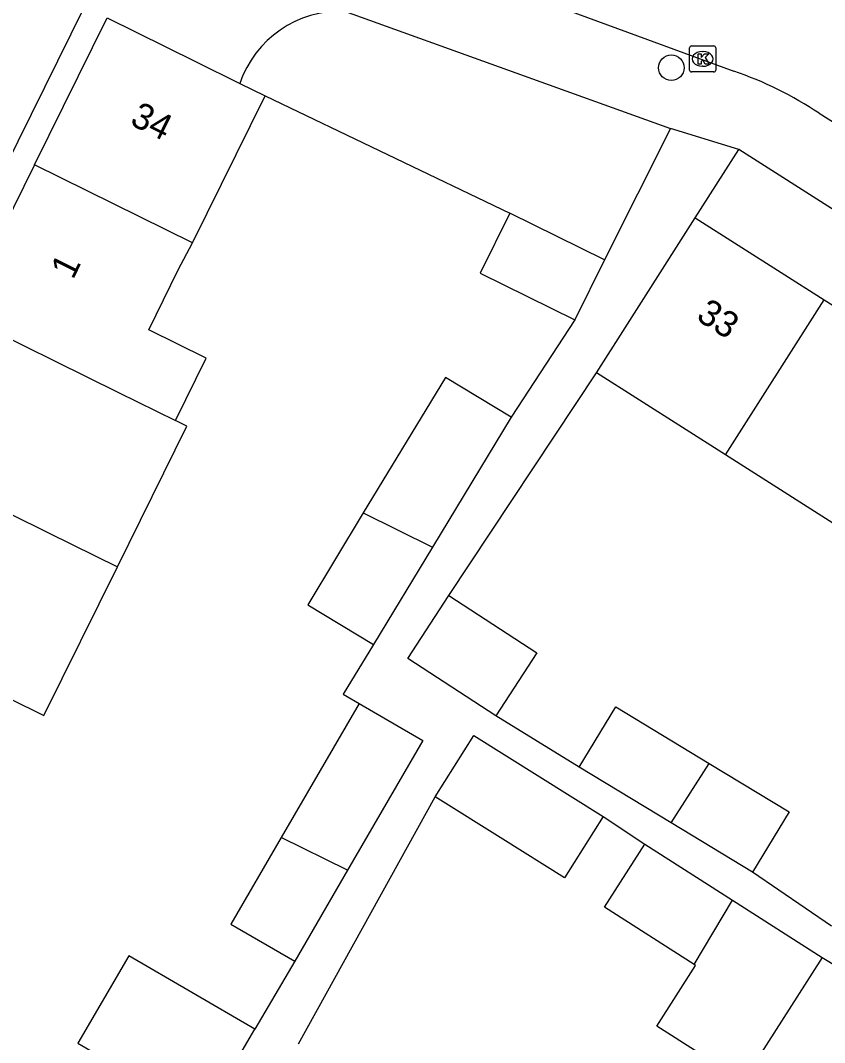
# Model space of a CAD drawing. Extents: x 160107 to 160928, y 382056 to 382918.
# Drawn here: x 160353.16 to 160383.94, y 382287.45 to 382326.59 of the extents above; entities that cross this region are included whole.
import ezdxf

# ---------------------------------------------------------------- set-up
doc = ezdxf.new("R2010")
doc.units = 0
for name, color, linetype in [('IMGEO_Boom', 7, 'Continuous'), ('IMGEO_Groenvoorziening', 7, 'Continuous'), ('IMGEO_Kolk', 7, 'Continuous'), ('IMGEO_Pand', 7, 'Continuous'), ('IMGEO_Pand_nummerreeks', 7, 'Continuous'), ('IMGEO_Rijbaan_lokaal_open', 7, 'Continuous'), ('IMGEO_Voetpad_open', 7, 'Continuous')]:
    doc.layers.add(name, color=color, linetype=linetype)

msp = doc.modelspace()

# ---------------------------------------------------------------- linework, layer by layer
at = {"layer": 'IMGEO_Boom'}
msp.add_circle((160378.074, 382324.78), 0.489, dxfattribs=at)
at = {"layer": 'IMGEO_Groenvoorziening'}
msp.add_lwpolyline([(160362.523, 382323.7), (160371.89, 382319.21)], dxfattribs=at)
at = {"layer": 'IMGEO_Kolk'}
for p, q in [((160378.775, 382324.691), (160378.775, 382325.543)), ((160378.85, 382325.617), (160379.702, 382325.617)), ((160379.776, 382325.543), (160379.776, 382324.691)), ((160379.263, 382325.397), (160379.288, 382325.397)), ((160379.286, 382324.837), (160379.261, 382324.837)), ((160379.702, 382324.617), (160378.85, 382324.617))]:
    msp.add_line(p, q, dxfattribs=at)
for points in [[(160378.775, 382324.691), (160378.775, 382325.543)], [(160378.85, 382325.617), (160379.702, 382325.617)], [(160379.776, 382325.543), (160379.776, 382324.691)], [(160379.096, 382325.317), (160379.219, 382325.317), (160379.219, 382325.166), (160379.349, 382325.317), (160379.513, 382325.317), (160379.367, 382325.166), (160379.52, 382324.917), (160379.368, 382324.917), (160379.283, 382325.081), (160379.219, 382325.014), (160379.219, 382324.917), (160379.096, 382324.917), (160379.096, 382325.317)], [(160379.702, 382324.617), (160378.85, 382324.617)]]:
    msp.add_lwpolyline(points, dxfattribs=at)
for centre, start, end in [((160378.852, 382325.541), 91.552, 178.448), ((160378.852, 382325.541), 91.552, 178.448), ((160379.7, 382325.541), 1.552, 88.448), ((160379.7, 382325.541), 1.552, 88.448), ((160378.852, 382324.693), 181.552, 268.448), ((160378.852, 382324.693), 181.552, 268.448), ((160379.7, 382324.693), 271.552, 358.448), ((160379.7, 382324.693), 271.552, 358.448)]:
    msp.add_arc(centre, 0.0765, start, end, dxfattribs=at)
for centre, major_axis, ratio, start_param, end_param in [((160379.262, 382325.117), (-0.387, 0.002), 0.722429, 4.712389, 7.853982), ((160379.287, 382325.117), (-0.39, 0.002), 0.717154, 1.570796, 4.712389)]:
    msp.add_ellipse(centre, major_axis=major_axis, ratio=ratio, start_param=start_param, end_param=end_param, dxfattribs=at)
at = {"layer": 'IMGEO_Pand'}
for points in [[(160353.694, 382321.065), (160356.473, 382326.689)], [(160356.473, 382326.689), (160359.856, 382325.018), (160361.552, 382324.18)], [(160361.552, 382324.18), (160362.523, 382323.7)], [(160359.744, 382318.076), (160362.523, 382323.7)], [(160353.694, 382321.065), (160350.864, 382315.335)], [(160359.744, 382318.076), (160353.694, 382321.065)], [(160371.89, 382319.21), (160370.755, 382316.911), (160374.379, 382315.121)], [(160375.514, 382317.42), (160371.89, 382319.21)], [(160375.213, 382313.091), (160376.309, 382314.815), (160378.99, 382319.034)], [(160378.99, 382319.034), (160383.927, 382315.896)], [(160359.092, 382311.269), (160360.27, 382313.652), (160358.065, 382314.742), (160359.198, 382317.036), (160359.744, 382318.076)], [(160375.514, 382317.42), (160374.379, 382315.121)], [(160380.151, 382309.953), (160383.927, 382315.896)], [(160383.927, 382315.896), (160386.169, 382314.471), (160386.366, 382314.781), (160388.486, 382313.433), (160388.307, 382313.152), (160388.895, 382312.778)], [(160350.864, 382315.335), (160356.913, 382312.346), (160359.092, 382311.269)], [(160380.151, 382309.953), (160375.213, 382313.091)], [(160371.939, 382311.396), (160369.425, 382312.919), (160366.28, 382307.729)], [(160356.868, 382305.666), (160359.529, 382311.053), (160359.092, 382311.269)], [(160371.939, 382311.396), (160368.926, 382306.422)], [(160348.241, 382309.929), (160354.252, 382306.959), (160356.868, 382305.666)], [(160385.101, 382306.807), (160380.151, 382309.953)], [(160366.28, 382307.729), (160364.152, 382304.216), (160366.666, 382302.692)], [(160366.28, 382307.729), (160368.926, 382306.422)], [(160368.926, 382306.422), (160366.666, 382302.692)], [(160351.44, 382301.267), (160354.057, 382299.975), (160356.868, 382305.666)], [(160371.358, 382299.964), (160367.99, 382302.158), (160369.561, 382304.569)], [(160369.561, 382304.569), (160372.929, 382302.375), (160371.358, 382299.964)], [(160366.118, 382300.431), (160363.135, 382295.3)], [(160366.118, 382300.431), (160368.566, 382299.008), (160365.68, 382294.043)], [(160374.551, 382297.996), (160375.956, 382300.308), (160379.525, 382298.139)], [(160369.034, 382296.857), (160370.513, 382299.212), (160375.46, 382296.106)], [(160378.074, 382295.855), (160374.551, 382297.996)], [(160378.074, 382295.855), (160379.525, 382298.139)], [(160379.525, 382298.139), (160382.583, 382296.281), (160381.178, 382293.969)], [(160375.46, 382296.106), (160373.982, 382293.75), (160371.619, 382295.234), (160369.034, 382296.857)], [(160381.178, 382293.969), (160378.074, 382295.855)], [(160363.135, 382295.3), (160361.206, 382291.98), (160363.655, 382290.557)], [(160365.68, 382294.043), (160363.135, 382295.3)], [(160378.944, 382290.437), (160375.51, 382292.635), (160377.056, 382295.05)], [(160377.056, 382295.05), (160380.419, 382292.897)], [(160365.68, 382294.043), (160363.655, 382290.557)], [(160378.944, 382290.437), (160380.419, 382292.897)], [(160380.419, 382292.897), (160383.854, 382290.698)], [(160362.134, 382287.959), (160357.305, 382290.773), (160355.353, 382287.424), (160360.175, 382284.614)], [(160383.854, 382290.698), (160380.822, 382285.961), (160377.525, 382288.071), (160379.001, 382290.4), (160378.944, 382290.437)], [(160360.175, 382284.614), (160362.134, 382287.959)]]:
    msp.add_lwpolyline(points, dxfattribs=at)
at = {"layer": 'IMGEO_Rijbaan_lokaal_open'}
for points in [[(160358.478, 382332.777), (160374.104, 382326.98), (160380.469, 382324.649)], [(160383.739, 382323.036), (160388.146, 382320.258)]]:
    msp.add_lwpolyline(points, dxfattribs=at)
msp.add_arc((160375.807, 382311.077), 14.35, 56.4452, 71.0431, dxfattribs=at)
at = {"layer": 'IMGEO_Voetpad_open'}
for points in [[(160338.853, 382293.188), (160355.602, 382327.113)], [(160365.563, 382326.947), (160378.037, 382322.453)], [(160378.037, 382322.453), (160375.514, 382317.42)], [(160380.656, 382321.65), (160378.037, 382322.453)], [(160378.99, 382319.034), (160380.656, 382321.65)], [(160419.783, 382296.727), (160380.656, 382321.65)], [(160374.379, 382315.121), (160371.939, 382311.396)], [(160369.561, 382304.569), (160375.213, 382313.091)], [(160366.666, 382302.692), (160365.51, 382300.785), (160366.118, 382300.431)], [(160374.551, 382297.996), (160371.358, 382299.964)], [(160363.795, 382287.392), (160369.034, 382296.857)], [(160375.46, 382296.106), (160377.056, 382295.05)], [(160384.206, 382291.908), (160381.178, 382293.969)], [(160363.655, 382290.557), (160362.134, 382287.959)], [(160383.854, 382290.698), (160386.658, 382289.004)]]:
    msp.add_lwpolyline(points, dxfattribs=at)
msp.add_arc((160365.426, 382322.855), 4.094, 88.0823, 161.1176, dxfattribs=at)

# ---------------------------------------------------------------- texts
at = {"layer": 'IMGEO_Pand_nummerreeks'}
for s, rotation, p in [('34', 333.707, (160357.304, 382322.621)), ('1', 63.7072, (160355.166, 382316.637)), ('33', 327.6032, (160378.983, 382315.154))]:
    msp.add_text(s, height=1, rotation=rotation, dxfattribs=at).set_placement(p)

doc.saveas('drawing.dxf')
